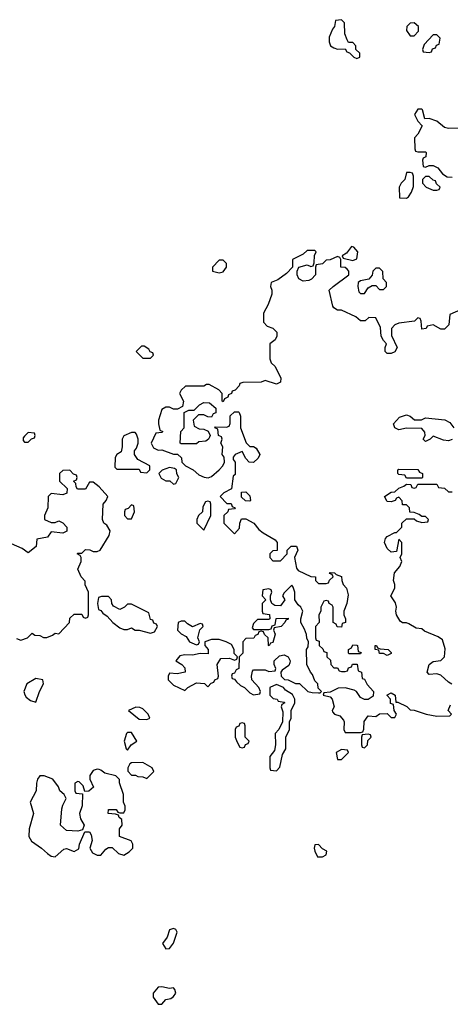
# Model space of a CAD drawing. Header units: inches. Extents: x 2601682 to 2755810, y 449311 to 584050.
# Tile 467 of 505: x 2723905 to 2726160, y 571292 to 576446. Entities that reach past the tile are written whole.
import ezdxf

# ---------------------------------------------------------------- set-up
doc = ezdxf.new("R2010")
doc.units = ezdxf.units.IN
doc.header["$MEASUREMENT"] = 0
doc.layers.add('C7527', color=7, linetype='Continuous')

msp = doc.modelspace()

# ---------------------------------------------------------------- linework, layer by layer
at = {"layer": 'C7527', "color": 2, "elevation": 2}
for points in [[(2725590, 576446), (2725558, 576442), (2725554, 576410), (2725543.6, 576396.4), (2725525.4, 576354.6), (2725524.7, 576330), (2725532, 576310), (2725550, 576298), (2725570, 576292), (2725610, 576294), (2725618, 576278), (2725632.7, 576272.7), (2725654, 576250), (2725670, 576242), (2725686, 576250), (2725686, 576270), (2725666, 576290), (2725666, 576310), (2725650, 576326), (2725627.3, 576327.3), (2725620.4, 576340.4), (2725607.3, 576372.7), (2725606, 576430)], [(2725970, 576428.7), (2725950, 576428), (2725932, 576410), (2725931.3, 576390), (2725950, 576362), (2725970, 576362), (2725994, 576386), (2725994, 576410)], [(2726090, 576366), (2726070, 576366), (2726023.6, 576316.4), (2726014, 576290), (2726018, 576278), (2726050, 576274), (2726062, 576278), (2726067.3, 576292.7), (2726082, 576298), (2726087.3, 576312.7), (2726102, 576318), (2726106, 576350)], [(2725950, 575646), (2725930, 575646), (2725922, 575610), (2725902, 575590), (2725892, 575570), (2725894, 575514), (2725930, 575512), (2725940.4, 575519.6), (2725956.4, 575543.6), (2725967.3, 575572.7), (2725967.3, 575627.3), (2725962, 575642)], [(2726050, 575626), (2726030, 575626), (2726014, 575610), (2726014, 575590), (2726034, 575570), (2726070, 575554), (2726090, 575554), (2726102, 575558), (2726106, 575570), (2726087.3, 575587.3), (2726082, 575602), (2726070, 575606)], [(2725642, 575258), (2725616.9, 575223.1), (2725594, 575210), (2725598, 575198), (2725650, 575184.7), (2725670, 575194), (2725675.3, 575230), (2725654.6, 575254.6)], [(2724970, 575188), (2724950, 575188), (2724914, 575150), (2724914, 575130), (2724950, 575121), (2724970, 575126.8), (2724988, 575150), (2724988, 575170)], [(2725790, 575146), (2725770, 575146), (2725754, 575130), (2725751.6, 575108.4), (2725732.7, 575087.3), (2725690, 575079), (2725678, 575070), (2725676, 575050), (2725681, 575021), (2725690, 575012), (2725710, 575012), (2725730, 575042), (2725750, 575054), (2725770, 575054), (2725790, 575034), (2725810, 575034), (2725826, 575050), (2725826, 575070), (2725808, 575090), (2725807.3, 575127.3)], [(2724556.4, 574736.4), (2724543.6, 574736.4), (2724514, 574710), (2724550, 574674), (2724590, 574674), (2724606, 574690), (2724602, 574702), (2724587.3, 574707.3), (2724582, 574722)], [(2724910, 574366), (2724890, 574368), (2724870, 574378), (2724842, 574378), (2724814, 574350), (2724818, 574318), (2724844.7, 574304.7), (2724870, 574302), (2724892, 574292), (2724902, 574270), (2724899.6, 574260.4), (2724894, 574250), (2724879.6, 574240.4), (2724843.6, 574236.4), (2724830, 574226), (2724750, 574226), (2724746, 574230), (2724748, 574290), (2724766, 574310), (2724766, 574390), (2724790, 574402), (2724818, 574402), (2724846, 574430), (2724870, 574442), (2724899.6, 574439.6), (2724932.7, 574412.7), (2724932.7, 574387.3), (2724918, 574382)], [(2723950, 574286), (2723930, 574266), (2723923.6, 574256.4), (2723923.6, 574243.6), (2723930, 574234), (2723950, 574234), (2723967.3, 574252.7), (2723982, 574258), (2723986, 574270), (2723982, 574282)], [(2724510, 574286), (2724490, 574286), (2724450, 574268), (2724441, 574250), (2724441, 574210), (2724436, 574184), (2724414, 574170), (2724405.4, 574154.6), (2724403.6, 574103.6), (2724412.7, 574092.7), (2724530, 574094), (2724538, 574078), (2724570, 574074), (2724586, 574090), (2724586, 574110), (2724523.1, 574143.1), (2724506, 574170), (2724506, 574190), (2724516.4, 574203.6), (2724526, 574230), (2724526, 574250), (2724516.4, 574276.4)], [(2724690, 574102), (2724651.6, 574088.4), (2724634, 574070), (2724645.4, 574045.4), (2724670, 574031.3), (2724691.3, 574031.3), (2724710, 574014), (2724722, 574018), (2724738, 574050), (2724728.4, 574068.4), (2724726, 574090), (2724716.4, 574096.4)], [(2725930, 574046), (2725922, 574062), (2725890, 574066), (2725886, 574070), (2725886, 574090), (2725890, 574094), (2725990, 574092), (2725998, 574078), (2726014, 574070), (2726014, 574050), (2726010, 574046)], [(2725110, 573926), (2725087.3, 573927.3), (2725067.3, 573947.3), (2725067.3, 573972.7), (2725090, 573974), (2725110, 573954), (2725114, 573930)], [(2724490, 573906), (2724472.7, 573887.3), (2724458, 573882), (2724454, 573870), (2724454, 573850), (2724470, 573834), (2724490, 573834), (2724506, 573870), (2724502, 573902)], [(2724890, 573926), (2724878, 573922), (2724863.6, 573896.4), (2724862, 573870), (2724842, 573850), (2724832, 573830), (2724832, 573810), (2724870, 573774), (2724906, 573850), (2724906, 573910), (2724902, 573922)], [(2725330, 573486), (2725290, 573446), (2725282, 573430), (2725294, 573410), (2725270, 573378), (2725240.4, 573380.4), (2725226, 573390), (2725218, 573410), (2725218, 573430), (2725226, 573450), (2725222, 573462), (2725210, 573466), (2725178, 573462), (2725174, 573430), (2725194, 573410), (2725174, 573390), (2725174, 573350), (2725178, 573338), (2725212.7, 573332.7), (2725214, 573310), (2725210, 573306), (2725150, 573306), (2725130, 573286), (2725122, 573262), (2725130, 573254), (2725210, 573254), (2725222, 573258), (2725227.3, 573272.7), (2725242, 573278), (2725248, 573312), (2725310, 573314), (2725311.6, 573308.4), (2725298, 573302), (2725294, 573290), (2725274, 573270), (2725238, 573262), (2725234, 573250), (2725242, 573230), (2725238, 573210), (2725230, 573186), (2725218, 573182), (2725211.3, 573168.7), (2725208, 573170), (2725206, 573210), (2725187.3, 573227.3), (2725182, 573242), (2725170, 573246), (2725158, 573242), (2725152.7, 573227.3), (2725138, 573222), (2725131.6, 573208.4), (2725090, 573206), (2725074, 573190), (2725074, 573130), (2725054, 573110), (2725052, 573050), (2725038, 573042), (2725030, 573026), (2725018, 573022), (2725014, 573010), (2725018, 572998), (2725030, 572994), (2725039.6, 572979.6), (2725061, 572961), (2725082, 572950), (2725110, 572922), (2725130, 572912), (2725162, 572918), (2725166, 572930), (2725158, 572950), (2725121.2, 572990), (2725119.3, 573010), (2725124, 573036), (2725130, 573042), (2725190, 573042), (2725210, 573034), (2725242, 573038), (2725246, 573050), (2725238, 573070), (2725238, 573090), (2725264.7, 573115.3), (2725290, 573121), (2725311.3, 573110), (2725321, 573090), (2725319.8, 573080.2), (2725314.4, 573065.6), (2725279.6, 573040.4), (2725272, 573030), (2725274, 573010), (2725292, 572992), (2725310, 572991.3), (2725350, 572971.3), (2725370.9, 572970.9), (2725414, 572930), (2725436.4, 572923.6), (2725470, 572922), (2725478, 572922), (2725486, 572930), (2725467.3, 572947.3), (2725466, 572970), (2725450, 572986), (2725439, 573019), (2725428, 573030), (2725408, 573070), (2725406, 573150), (2725416.4, 573163.6), (2725418, 573190), (2725408.4, 573208.4), (2725407.3, 573227.3), (2725396.4, 573256.4), (2725378, 573290), (2725378, 573310), (2725388, 573350), (2725378, 573370), (2725363.1, 573383.1), (2725346, 573410), (2725346, 573450), (2725336.4, 573476.4)], [(2724332.7, 573427.3), (2724318, 573422), (2724312, 573390), (2724318, 573358), (2724330, 573354), (2724339.6, 573339.6), (2724363.6, 573323.6), (2724392, 573290), (2724430, 573262), (2724450, 573254), (2724470, 573254), (2724490, 573262), (2724510, 573251.3), (2724531, 573251), (2724590, 573234), (2724610, 573242), (2724626, 573270), (2724622, 573282), (2724607.3, 573287.3), (2724602, 573302), (2724590, 573306), (2724582, 573342), (2724490, 573386), (2724470, 573386), (2724454, 573370), (2724430, 573358), (2724396.4, 573376.4), (2724388, 573390), (2724386, 573410), (2724370, 573426)], [(2724770, 573298), (2724750, 573298), (2724734, 573290), (2724732, 573250), (2724750, 573232), (2724776.9, 573216.9), (2724794, 573190), (2724830, 573174), (2724842, 573178), (2724846, 573190), (2724838, 573210), (2724848, 573252), (2724866, 573270), (2724862, 573282), (2724850, 573286), (2724810, 573268), (2724783.1, 573283.1)], [(2724950, 573202), (2724910, 573202), (2724874, 573190), (2724874, 573170), (2724892, 573150), (2724892.7, 573127.3), (2724850, 573128), (2724810, 573119), (2724770, 573121.2), (2724743.5, 573116.5), (2724722, 573090), (2724754, 573070), (2724770, 573054), (2724772, 573030), (2724730, 573022), (2724690, 573026), (2724682, 573010), (2724682, 572990), (2724710, 572962), (2724770, 572934), (2724786, 572950), (2724830, 572974), (2724872, 572972), (2724890, 572954), (2724907.3, 572972.7), (2724922, 572978), (2724926, 572990), (2724942, 572998), (2724946, 573010), (2724939, 573070), (2724958, 573102), (2725003.6, 573103.6), (2725030, 573094), (2725042, 573098), (2725046, 573110), (2725028, 573128), (2725028, 573150), (2725014.6, 573174.6), (2724986, 573190)], [(2725630, 573126), (2725626, 573130), (2725626, 573150), (2725642, 573158), (2725650, 573174), (2725670, 573172), (2725674, 573170), (2725678, 573138), (2725692.7, 573132.7), (2725690, 573126)], [(2725830, 573118), (2725810, 573128), (2725790, 573128.7), (2725786, 573146), (2725766, 573150), (2725766, 573170), (2725774, 573170), (2725778, 573158), (2725792, 573152), (2725834, 573150), (2725850, 573134), (2725850, 573128.7)], [(2723990, 572998), (2723942, 572970), (2723926, 572930), (2723931.1, 572911.1), (2723939.6, 572899.6), (2723962, 572882), (2723990, 572874), (2724008.7, 572930), (2724028.7, 572970), (2724026, 572990)], [(2725250, 572966), (2725214, 572950), (2725214, 572910), (2725232.7, 572892.7), (2725254, 572890), (2725258, 572878), (2725290, 572874), (2725294, 572870), (2725278, 572862), (2725274, 572850), (2725283.6, 572823.6), (2725282, 572770), (2725262, 572730), (2725242, 572710), (2725244.7, 572650), (2725239.6, 572620.4), (2725214, 572590), (2725214, 572530), (2725218, 572518), (2725250, 572514), (2725267.3, 572532.7), (2725280.4, 572599.6), (2725298, 572630), (2725298, 572690), (2725318, 572730), (2725318, 572770), (2725326, 572790), (2725326, 572830), (2725346, 572870), (2725346, 572890), (2725334, 572914), (2725296.4, 572936.4), (2725286, 572950)], [(2724512.7, 572847.3), (2724474, 572830), (2724530, 572784.7), (2724570, 572782), (2724586, 572790), (2724578, 572810), (2724550, 572838), (2724534, 572846)], [(2725070, 572766), (2725058, 572762), (2725052.7, 572747.3), (2725038, 572742), (2725034, 572730), (2725034, 572690), (2725043.6, 572663.6), (2725058, 572638), (2725070, 572634), (2725082, 572638), (2725087.3, 572652.7), (2725102, 572658), (2725106, 572670), (2725086, 572690), (2725086, 572750), (2725082, 572762)], [(2724490, 572715.3), (2724470, 572715.3), (2724464.7, 572710), (2724451.3, 572670), (2724462, 572630), (2724470, 572622), (2724488, 572650), (2724518, 572670)], [(2725730, 572706), (2725698, 572702), (2725694, 572690), (2725694, 572650), (2725698, 572638), (2725710, 572634), (2725726, 572650), (2725727.3, 572672.7), (2725746, 572690), (2725742, 572702)], [(2725590, 572626), (2725562, 572610), (2725570, 572574), (2725590, 572574), (2725626, 572610), (2725622, 572622)], [(2724550, 572558), (2724490, 572555.3), (2724482, 572550), (2724471.3, 572530), (2724471.6, 572511.6), (2724490, 572492), (2724511.1, 572491.1), (2724523.6, 572483.6), (2724550, 572482), (2724570, 572474), (2724608, 572510), (2724598, 572530)], [(2724310, 572522), (2724290, 572515.3), (2724271.3, 572490), (2724272, 572470), (2724291.1, 572428.9), (2724267.3, 572407.3), (2724246, 572406), (2724236.4, 572436.4), (2724216.4, 572456.4), (2724210, 572458), (2724194, 572450), (2724194, 572410), (2724198, 572398), (2724234, 572394), (2724231.6, 572331.6), (2724218, 572290), (2724223.5, 572263.5), (2724242, 572230), (2724234, 572206), (2724210, 572198), (2724150, 572202), (2724118, 572230), (2724125.6, 572314.4), (2724130, 572334), (2724148, 572370), (2724138, 572390), (2724115.3, 572410), (2724108.7, 572430), (2724078, 572470), (2724032.7, 572487.3), (2724010, 572488), (2723998, 572470), (2723992, 572450), (2723991.3, 572410), (2723960.5, 572350), (2723977.1, 572290), (2723954, 572210), (2723953, 572170), (2723966.7, 572146.7), (2724018.8, 572110), (2724050, 572080.7), (2724070, 572066.8), (2724090, 572064), (2724136.5, 572103.5), (2724150, 572106.8), (2724190, 572091.3), (2724214.6, 572105.4), (2724218, 572130), (2724246, 572194), (2724270, 572194), (2724279.6, 572179.6), (2724284.7, 572150), (2724271.3, 572110), (2724285.4, 572085.4), (2724310, 572072), (2724330, 572072), (2724356.4, 572103.6), (2724370, 572112), (2724390, 572112), (2724422, 572082), (2724450, 572072), (2724478, 572090), (2724498, 572110), (2724498, 572130), (2724488.4, 572148.4), (2724428, 572170), (2724428, 572210), (2724442, 572230), (2724439, 572259), (2724426, 572270), (2724422, 572282), (2724407.3, 572287.3), (2724368, 572290), (2724370, 572312), (2724410, 572312), (2724418, 572298), (2724430, 572294), (2724450, 572294), (2724458, 572310), (2724458, 572330), (2724448.7, 572350), (2724448.7, 572390), (2724428, 572452), (2724428, 572468), (2724408.4, 572488.4), (2724350, 572502), (2724330, 572518), (2724320.4, 572520.4)], [(2725470, 572128), (2725450, 572126), (2725446.8, 572110), (2725450, 572094), (2725464.7, 572064.7), (2725490, 572064.7), (2725510, 572074), (2725513.6, 572093.6), (2725490, 572106)], [(2724710, 571689), (2724690, 571682), (2724676.3, 571643.7), (2724652, 571610), (2724670, 571582), (2724690, 571584.7), (2724710, 571612), (2724728.9, 571668.9), (2724723.1, 571683.1)], [(2724650, 571384), (2724630, 571382), (2724604.7, 571350), (2724604.7, 571330), (2724630, 571292), (2724650, 571292), (2724670, 571318), (2724697.2, 571322.8), (2724710, 571332), (2724722, 571350), (2724718, 571370), (2724710, 571378), (2724690, 571374)]]:
    msp.add_lwpolyline(points, close=True, dxfattribs=at)
for points in [[(2726218, 575878), (2726150, 575877.2), (2726130, 575882), (2726090, 575915.3), (2726050, 575928), (2726027.3, 575927.3), (2726013.6, 575973.6), (2726010, 575978), (2725990, 575978), (2725972, 575950), (2725990, 575914), (2726012, 575890), (2725990, 575846), (2725972.7, 575827.3), (2725974, 575770), (2725978, 575758), (2725990, 575754), (2726030, 575754), (2726034, 575750), (2726031.6, 575728.4), (2726018, 575722), (2726014, 575710), (2726018, 575678), (2726030, 575674), (2726050, 575682), (2726070, 575682), (2726094, 575670), (2726119.6, 575639.6), (2726143.6, 575623.6), (2726170, 575622)], [(2726212.7, 574927.3), (2726158, 574902), (2726151.6, 574848.4), (2726130, 574826), (2726110, 574826), (2726070, 574848), (2726038, 574842), (2726034, 574830), (2726010, 574826), (2726007.3, 574867.3), (2726002, 574882), (2725990, 574886), (2725971.6, 574868.4), (2725890, 574858), (2725870, 574848), (2725852, 574830), (2725852.7, 574792.7), (2725882, 574730), (2725870, 574708), (2725850, 574698), (2725830, 574698), (2725818, 574710), (2725818, 574730), (2725826, 574750), (2725810, 574766), (2725798, 574790), (2725794.6, 574834.6), (2725770, 574886), (2725732.7, 574887.3), (2725714, 574870), (2725688.9, 574868.9), (2725666, 574890), (2725590, 574926), (2725570, 574926), (2725550, 574938), (2725545.6, 574945.6), (2725526, 575030), (2725546, 575050), (2725628, 575110), (2725628, 575130), (2725620.4, 575140.4), (2725610, 575148), (2725586, 575150), (2725586, 575190), (2725582, 575202), (2725570, 575206), (2725531.6, 575188.4), (2725510, 575188), (2725490, 575168), (2725458, 575162), (2725454, 575150), (2725454, 575110), (2725432.7, 575087.3), (2725419.6, 575080.4), (2725390, 575078), (2725366, 575090), (2725358, 575110), (2725358, 575130), (2725366, 575150), (2725410, 575162), (2725430, 575154), (2725442, 575158), (2725447.3, 575172.7), (2725448, 575212), (2725458, 575230), (2725450, 575238), (2725410, 575238), (2725390, 575218), (2725334, 575190), (2725334, 575150), (2725302, 575118), (2725256.3, 575083.7), (2725222, 575070), (2725218, 575050), (2725224.7, 575030), (2725224.7, 575010), (2725205.4, 574954.6), (2725182, 574910), (2725182, 574862), (2725201, 574841), (2725230, 574831.3), (2725251.3, 574810), (2725252, 574790), (2725242, 574770), (2725214, 574750), (2725214, 574670), (2725222, 574650), (2725242, 574630), (2725272, 574570), (2725270, 574548), (2725250, 574538), (2725190, 574558), (2725168.9, 574548.9), (2725072.7, 574547.3), (2725058, 574542), (2725054, 574530), (2725032.7, 574507.3), (2725018, 574502), (2725014, 574490), (2724998, 574482), (2724994, 574470), (2724978, 574462), (2724970, 574446), (2724966, 574450), (2724966, 574490), (2724948.4, 574508.4), (2724896.4, 574536.4), (2724883.6, 574536.4), (2724868.4, 574528.4), (2724772.7, 574527.3), (2724750, 574506), (2724742, 574490), (2724762, 574450), (2724758, 574422), (2724732, 574408), (2724710, 574408), (2724690, 574418), (2724670, 574418), (2724650, 574406), (2724632, 574350), (2724632, 574330), (2724638, 574298), (2724654, 574290), (2724650, 574286), (2724618, 574282), (2724594, 574230), (2724605.4, 574205.4), (2724630, 574192), (2724650, 574194), (2724710, 574172), (2724732, 574172), (2724752.7, 574152.7), (2724754, 574130), (2724774, 574110), (2724814, 574090), (2724843.6, 574063.6), (2724870.9, 574050.9), (2724892.7, 574047.3), (2724910, 574054.8), (2724949, 574090), (2724968.7, 574110), (2724978, 574130), (2724976.4, 574156.4), (2724966, 574170), (2724968, 574210), (2724958, 574230), (2724966, 574250), (2724962, 574262), (2724946, 574270), (2724942, 574302), (2724926, 574310), (2724930, 574314), (2724987.3, 574312.7), (2725002, 574318), (2725007.3, 574332.7), (2725007.3, 574372.7), (2725030, 574394), (2725050, 574394), (2725054, 574390), (2725062, 574370), (2725062, 574310), (2725091.1, 574231.1), (2725110, 574212), (2725130, 574212), (2725143.6, 574203.6), (2725162, 574170), (2725154, 574150), (2725130, 574128), (2725106, 574130), (2725088.4, 574148.4), (2725070, 574186), (2725034, 574170), (2725023.6, 574156.4), (2725023.6, 574143.6), (2725034, 574130), (2725034, 574066), (2725023.6, 574056.4), (2725014, 573990), (2724974, 573970), (2724954, 573950), (2724990, 573914), (2725012.7, 573912.7), (2725018, 573898), (2725034, 573890), (2725030, 573886), (2724998, 573882), (2724994, 573870), (2724974, 573850), (2724974, 573810), (2725030, 573754), (2725056.4, 573783.6), (2725058, 573810), (2725067.3, 573832.7), (2725090, 573834), (2725131.1, 573811.1), (2725158, 573778), (2725179.6, 573759.6), (2725243.6, 573723.6), (2725254, 573710), (2725252.7, 573667.3), (2725230, 573666), (2725214, 573650), (2725214, 573630), (2725230, 573614), (2725270, 573614), (2725306, 573650), (2725306, 573670), (2725326, 573690), (2725354, 573690), (2725362, 573670), (2725344.7, 573630), (2725354.8, 573574.8), (2725363.5, 573563.5), (2725430, 573531.3), (2725454, 573530), (2725454, 573510), (2725470, 573494), (2725510, 573494), (2725522, 573498), (2725527.3, 573512.7), (2725546, 573530), (2725542, 573542), (2725527.3, 573547.3), (2725530, 573552), (2725554, 573550), (2725562, 573542), (2725590.9, 573530.9), (2725591.3, 573510), (2725598, 573490), (2725616, 573470), (2725624.7, 573435.3), (2725618, 573390), (2725602, 573350), (2725602, 573330), (2725611.3, 573310), (2725611.3, 573290), (2725594, 573286), (2725590, 573266), (2725567.3, 573267.3), (2725562, 573282), (2725546, 573290), (2725546, 573370), (2725542, 573382), (2725526, 573390), (2725522, 573402), (2725510, 573406), (2725498, 573402), (2725482, 573370), (2725482, 573350), (2725472, 573330), (2725474, 573290), (2725454, 573270), (2725454, 573210), (2725458, 573198), (2725472.7, 573192.7), (2725474, 573170), (2725492.7, 573152.7), (2725498, 573138), (2725512.7, 573132.7), (2725514, 573110), (2725532.7, 573092.7), (2725534, 573070), (2725550, 573054), (2725570, 573054), (2725578, 573038), (2725590, 573034), (2725610, 573034), (2725622, 573038), (2725627.3, 573052.7), (2725642, 573058), (2725647.3, 573072.7), (2725672.7, 573072.7), (2725678, 573038), (2725694, 573030), (2725698, 572998), (2725710, 572994), (2725725.4, 572965.4), (2725758, 572930), (2725755.3, 572904.7), (2725730, 572888), (2725710, 572888), (2725690, 572898), (2725669.1, 572929.1), (2725657.2, 572937.2), (2725610, 572948.7), (2725572.7, 572947.3), (2725530, 572926), (2725498, 572922), (2725494, 572910), (2725530, 572902), (2725542, 572890), (2725552, 572850), (2725542, 572830), (2725543.6, 572823.6), (2725554, 572810), (2725582, 572802), (2725599.8, 572779.8), (2725604.7, 572770), (2725602, 572730), (2725610, 572714), (2725690, 572714), (2725702, 572718), (2725707.3, 572732.7), (2725708.4, 572771.6), (2725730, 572802), (2725770, 572798), (2725790, 572812), (2725830, 572814), (2725850, 572794), (2725870, 572794), (2725878, 572810), (2725866, 572830), (2725862, 572862), (2725847.3, 572867.3), (2725846, 572890), (2725828, 572910), (2725850, 572922), (2725872, 572910), (2725874, 572874), (2725886, 572874), (2725931.6, 572851.6), (2725950, 572834), (2725970, 572832), (2726034, 572810), (2726090, 572801), (2726158, 572802), (2726166, 572810), (2726148, 572830), (2726160.2, 572859.8)], [(2726170, 574248.7), (2726150, 574241.2), (2726124.7, 574244.7), (2726070, 574266), (2726054, 574250), (2726030, 574238), (2726018, 574250), (2726028, 574270), (2726027.3, 574287.3), (2726010, 574306), (2725930, 574308.7), (2725890, 574299), (2725869.5, 574309.5), (2725862, 574330), (2725894.6, 574365.4), (2725930, 574378), (2725950, 574371.3), (2725971.6, 574351.6), (2726008.4, 574351.6), (2726030, 574362), (2726130.9, 574350.9), (2726158, 574338), (2726178, 574310)], [(2723887.5, 573207.5), (2723910, 573198), (2723946, 573210), (2723970, 573234), (2723983.6, 573223.6), (2724010, 573222), (2724030, 573212), (2724047.3, 573212.7), (2724076.4, 573223.6), (2724090, 573234), (2724110, 573232), (2724166, 573290), (2724167.3, 573312.7), (2724190, 573334), (2724230, 573334), (2724238, 573318), (2724250, 573314), (2724262, 573318), (2724266, 573330), (2724266, 573450), (2724248.4, 573488.4), (2724247.3, 573507.3), (2724226, 573530), (2724208.9, 573568.9), (2724226, 573610), (2724226, 573630), (2724222, 573642), (2724206, 573650), (2724210, 573654), (2724230, 573654), (2724250, 573672), (2724271.6, 573671.6), (2724290, 573662), (2724310, 573662), (2724326, 573670), (2724373.6, 573746.4), (2724378, 573770), (2724360.4, 573800.4), (2724346, 573810), (2724338, 573830), (2724342, 573910), (2724358, 573930), (2724366, 573950), (2724320.4, 574000.4), (2724290, 574026), (2724270, 574026), (2724250, 573988), (2724208.4, 573988.4), (2724200.4, 574000.4), (2724198, 574018), (2724186, 574030), (2724202, 574038), (2724206, 574050), (2724202, 574062), (2724187.3, 574067.3), (2724167.3, 574087.3), (2724130, 574086), (2724114, 574070), (2724114, 574030), (2724152.7, 573992.7), (2724151.6, 573968.4), (2724130, 573958), (2724070, 573966), (2724054, 573950), (2724052, 573890), (2724034, 573850), (2724034, 573830), (2724070, 573814), (2724090, 573814), (2724110, 573822), (2724130, 573812), (2724151.3, 573790), (2724151.1, 573768.9), (2724130, 573758), (2724070, 573766), (2724050, 573738), (2723994, 573726), (2723991, 573689), (2723950, 573655.3), (2723918, 573678), (2723862, 573702)], [(2726168.4, 572968.4), (2726150, 572978), (2726110, 573015.3), (2726090, 573022), (2726050, 573018), (2726038, 573030), (2726050, 573071.3), (2726070, 573086), (2726110, 573091), (2726129.3, 573110.7), (2726132.9, 573152.9), (2726119.3, 573199.3), (2726096.4, 573216.4), (2726025.6, 573245.6), (2726010, 573258), (2725980.4, 573260.4), (2725943.1, 573283.1), (2725930, 573288.7), (2725910, 573289), (2725898, 573298), (2725879, 573330), (2725874, 573350), (2725879, 573370), (2725873.2, 573393.2), (2725848, 573430), (2725868.7, 573470), (2725868.7, 573490), (2725862, 573510), (2725868, 573550), (2725896.4, 573583.6), (2725906, 573610), (2725898, 573630), (2725906, 573650), (2725906, 573710), (2725890, 573726), (2725878, 573662), (2725850, 573658), (2725830, 573678), (2725816, 573710), (2725821.2, 573730), (2725830, 573741), (2725870, 573762), (2725878, 573762), (2725906, 573790), (2725906, 573810), (2725930, 573834), (2725970, 573834), (2725983.6, 573823.6), (2726010, 573814), (2726042, 573818), (2726046, 573830), (2726030, 573846), (2726010, 573846), (2725996.4, 573856.4), (2725970, 573866), (2725947.3, 573867.3), (2725946, 573890), (2725930, 573906), (2725910, 573906), (2725907.3, 573927.3), (2725890, 573946), (2725878, 573942), (2725871.6, 573928.4), (2725850, 573922), (2725830, 573924), (2725815.3, 573950), (2725850, 573972), (2725870, 573974), (2725890, 573994), (2725916.4, 574003.6), (2725930, 574014), (2725952.7, 574012.7), (2725958, 573998), (2725970, 573994), (2725982, 573998), (2725990, 574014), (2726090, 574014), (2726098, 573998), (2726130, 573994), (2726150, 573974), (2726170, 573974)]]:
    msp.add_lwpolyline(points, dxfattribs=at)

doc.saveas('drawing.dxf')
